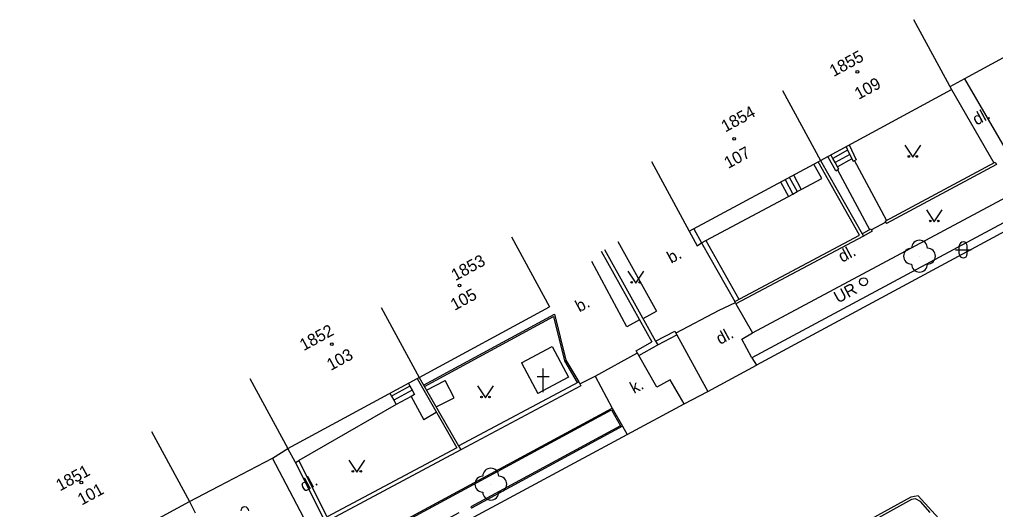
# Model space of a CAD drawing. Extents: x -584400 to -581602, y -1210894 to -1208793.
# Drawn here: x -582187 to -582125.7, y -1209252.2 to -1209221.4 of the extents above; entities that cross this region are included whole.
import ezdxf

# ---------------------------------------------------------------- set-up
doc = ezdxf.new("R2010")
doc.units = 0
for name, color, linetype in [('BUDOVY_MĚŘ', 7, 'Continuous'), ('POMOC_POPIS', 7, 'Continuous'), ('ROZHRANÍ_PLOCH', 7, 'Continuous'), ('ZELEŇ', 7, 'Continuous'), ('ZN_BUDOV', 7, 'Continuous'), ('ZN_DOPLŇKOVÉ', 7, 'Continuous'), ('ZN_KULTUR', 7, 'Continuous'), ('Č_POPIS_EVID', 7, 'Continuous')]:
    doc.layers.add(name, color=color, linetype=linetype)

msp = doc.modelspace()

# ---------------------------------------------------------------- linework, layer by layer
at = {"layer": 'BUDOVY_MĚŘ'}
for points in [[(-582130.86, -1209221.43), (-582128.48, -1209225.82)], [(-582136.71, -1209230.28), (-582128.48, -1209225.82)], [(-582139.09, -1209225.88), (-582136.71, -1209230.28)], [(-582147.32, -1209230.34), (-582144.94, -1209234.73), (-582136.86, -1209230.36), (-582136.71, -1209230.28)], [(-582156.09, -1209235.07), (-582153.71, -1209239.47)], [(-582164.28, -1209239.52), (-582161.9, -1209243.91)], [(-582161.9, -1209243.91), (-582153.71, -1209239.47)], [(-582172.52, -1209243.98), (-582170.14, -1209248.38), (-582162.03, -1209243.98), (-582161.9, -1209243.91)], [(-582178.7, -1209247.31), (-582176.32, -1209251.7)], [(-582186.98, -1209257.49), (-582176.32, -1209251.7)]]:
    msp.add_lwpolyline(points, dxfattribs=at)
at = {"layer": 'ROZHRANÍ_PLOCH'}
for points in [[(-582127.67, -1209225.15), (-582124.85, -1209230.01)], [(-582128.48, -1209225.82), (-582125.82, -1209230.43)], [(-582135.1, -1209229.41), (-582135, -1209229.63)], [(-582134.91, -1209229.31), (-582134.47, -1209230.24)], [(-582135.75, -1209230.93), (-582136.25, -1209230.03)], [(-582135.93, -1209230.16), (-582136.06, -1209229.93)], [(-582135, -1209229.63), (-582135.93, -1209230.16)], [(-582134.87, -1209229.9), (-582135.79, -1209230.42)], [(-582135, -1209229.63), (-582134.87, -1209229.9)], [(-582134.87, -1209229.9), (-582134.74, -1209230.17)], [(-582137.91, -1209232.1), (-582136.63, -1209231.41), (-582137.13, -1209230.51)], [(-582135.79, -1209230.42), (-582135.93, -1209230.16)], [(-582135.64, -1209230.68), (-582135.79, -1209230.42)], [(-582134.74, -1209230.17), (-582135.64, -1209230.68)], [(-582135.64, -1209230.87), (-582135.56, -1209230.83), (-582135.64, -1209230.68)], [(-582134.74, -1209230.17), (-582134.66, -1209230.33), (-582134.57, -1209230.29)], [(-582134.57, -1209230.29), (-582134.47, -1209230.24)], [(-582132.56, -1209234.04), (-582134.57, -1209230.29)], [(-582138.66, -1209231.33), (-582138.17, -1209232.24)], [(-582138.4, -1209231.19), (-582137.91, -1209232.1)], [(-582135.75, -1209230.93), (-582135.64, -1209230.87)], [(-582135.64, -1209230.87), (-582133.63, -1209234.62)], [(-582140.98, -1209241.11), (-582123.8, -1209231.91)], [(-582139.21, -1209231.63), (-582138.71, -1209232.55)], [(-582138.93, -1209231.48), (-582138.43, -1209232.39)], [(-582143.91, -1209235.31), (-582138.71, -1209232.55)], [(-582138.71, -1209232.55), (-582138.43, -1209232.39)], [(-582138.43, -1209232.39), (-582138.17, -1209232.24)], [(-582138.17, -1209232.24), (-582137.91, -1209232.1)], [(-582123.5, -1209233.28), (-582141.01, -1209242.68)], [(-582123.49, -1209233.85), (-582140.72, -1209243.14)], [(-582144.94, -1209234.73), (-582144.45, -1209235.64), (-582144.18, -1209235.46)], [(-582144.66, -1209234.58), (-582144.18, -1209235.46)], [(-582149.43, -1209235.37), (-582147, -1209239.74)], [(-582144.18, -1209235.46), (-582143.91, -1209235.31)], [(-582144.18, -1209235.46), (-582142.09, -1209239.14)], [(-582143.91, -1209235.31), (-582141.83, -1209239)], [(-582148.06, -1209240.3), (-582148.85, -1209240.73), (-582151.06, -1209236.62)], [(-582142.01, -1209239.29), (-582140.98, -1209241.11)], [(-582161.62, -1209244.39), (-582153.4, -1209239.93), (-582152.69, -1209242.83), (-582151.88, -1209244.19)], [(-582147.84, -1209240.21), (-582147, -1209239.74)], [(-582161.57, -1209244.47), (-582153.46, -1209240.08), (-582152.78, -1209242.86), (-582151.97, -1209244.23)], [(-582141.01, -1209242.68), (-582141.64, -1209241.51), (-582140.98, -1209241.11)], [(-582145.72, -1209241.24), (-582143.77, -1209244.78)], [(-582155.47, -1209242.98), (-582153.54, -1209241.96), (-582152.52, -1209243.89), (-582154.45, -1209244.91)], [(-582155.47, -1209242.98), (-582154.45, -1209244.91)], [(-582145.27, -1209245.57), (-582146.15, -1209244.05), (-582146.98, -1209244.51), (-582148.11, -1209242.52)], [(-582141.01, -1209242.68), (-582140.72, -1209243.14)], [(-582143.77, -1209244.78), (-582140.72, -1209243.14)], [(-582161.44, -1209244.71), (-582160.26, -1209244.1)], [(-582160.83, -1209245.76), (-582159.7, -1209245.18), (-582160.26, -1209244.1)], [(-582150.84, -1209243.82), (-582149.79, -1209245.84)], [(-582162.47, -1209244.45), (-582163.63, -1209245.08)], [(-582162.33, -1209244.71), (-582163.49, -1209245.34)], [(-582162.56, -1209244.27), (-582162.47, -1209244.45)], [(-582162.47, -1209244.45), (-582162.33, -1209244.71)], [(-582162.33, -1209244.71), (-582162.18, -1209244.98), (-582162.4, -1209245.1)], [(-582145.27, -1209245.57), (-582143.77, -1209244.78)], [(-582163.73, -1209244.9), (-582163.63, -1209245.08)], [(-582163.63, -1209245.08), (-582163.49, -1209245.34)], [(-582163.49, -1209245.34), (-582163.34, -1209245.61)], [(-582162.4, -1209245.1), (-582163.34, -1209245.61)], [(-582162.4, -1209245.1), (-582161.61, -1209246.56)], [(-582163.34, -1209245.61), (-582169.44, -1209249.13)], [(-582166.79, -1209255.02), (-582149.79, -1209245.84)], [(-582159.4, -1209252.41), (-582166.13, -1209256.07), (-582166.68, -1209255.06), (-582149.82, -1209245.94), (-582149.25, -1209246.94), (-582158.66, -1209252.04), (-582158.62, -1209252.11)], [(-582149.79, -1209245.84), (-582149.14, -1209246.97)], [(-582148.84, -1209247.5), (-582145.27, -1209245.57)], [(-582160.82, -1209246.1), (-582161.61, -1209246.56)], [(-582149.14, -1209246.97), (-582158.62, -1209252.11)], [(-582149.14, -1209246.97), (-582148.84, -1209247.5)], [(-582165.82, -1209256.63), (-582148.84, -1209247.5)], [(-582169.65, -1209249.24), (-582170.14, -1209248.38)], [(-582168.72, -1209253.52), (-582171.11, -1209248.97)], [(-582127.55, -1209254.65), (-582130.57, -1209251.34), (-582131.04, -1209251.43), (-582142.1, -1209257.51)], [(-582129.83, -1209252.38), (-582130.43, -1209251.7), (-582130.74, -1209251.53), (-582130.99, -1209251.57), (-582140.6, -1209256.92)], [(-582176.32, -1209251.7), (-582175.95, -1209252.41)]]:
    msp.add_lwpolyline(points, dxfattribs=at)
at = {"layer": 'ZELEŇ'}
for centre in [(-582130.49, -1209236.29), (-582157.4, -1209250.61)]:
    msp.add_circle(centre, 0.0005, dxfattribs=at)
for centre, start, end in [((-582130.49, -1209235.79), 0, 179.99999), ((-582130.99, -1209236.29), 89.99999, 269.99999), ((-582129.99, -1209236.29), 270, 89.99999), ((-582130.49, -1209236.79), 179.99999, 359.99999), ((-582157.4, -1209250.11), 0, 179.99999), ((-582157.9, -1209250.61), 89.99999, 269.99999), ((-582156.9, -1209250.61), 270, 89.99999), ((-582157.4, -1209251.11), 179.99999, 359.99999)]:
    msp.add_arc(centre, 0.5, start, end, dxfattribs=at)
at = {"layer": 'ZN_BUDOV'}
for p, q in [((-582154.11, -1209244.84), (-582154.11, -1209243.34)), ((-582154.485, -1209243.84), (-582153.735, -1209243.84))]:
    msp.add_line(p, q, dxfattribs=at)
for centre in [(-582134.39, -1209224.72), (-582142.12, -1209228.92), (-582159.36, -1209238.13), (-582167.37, -1209241.82), (-582183.1, -1209250.51)]:
    msp.add_circle(centre, 0.0875, dxfattribs=at)
at = {"layer": 'ZN_DOPLŇKOVÉ'}
for points in [[(-582125.01, -1209223.72), (-582127.67, -1209225.15)], [(-582127.67, -1209225.15), (-582128.58, -1209225.65)], [(-582142.09, -1209239.14), (-582134.25, -1209234.97), (-582136.86, -1209230.36)], [(-582136.71, -1209230.28), (-582134.09, -1209234.89)], [(-582132.65, -1209234.09), (-582125.74, -1209230.38)], [(-582125.74, -1209230.38), (-582125.66, -1209230.53), (-582132.57, -1209234.24)], [(-582132.61, -1209234.16), (-582133.5, -1209234.64)], [(-582132.65, -1209234.09), (-582132.57, -1209234.24)], [(-582134.09, -1209234.89), (-582134.01, -1209235.03), (-582142.01, -1209239.29), (-582142.09, -1209239.14)], [(-582134.09, -1209234.89), (-582133.55, -1209234.57)], [(-582133.55, -1209234.57), (-582133.46, -1209234.72), (-582134.01, -1209235.03)], [(-582150.47, -1209235.98), (-582147.29, -1209241.68)], [(-582150.26, -1209235.88), (-582147.05, -1209241.62)], [(-582142.05, -1209239.22), (-582143.08, -1209239.71)], [(-582143.08, -1209239.71), (-582145.78, -1209241.12)], [(-582147.05, -1209241.62), (-582145.85, -1209241), (-582145.72, -1209241.24)], [(-582148.11, -1209242.52), (-582148.27, -1209242.23), (-582147.29, -1209241.68)], [(-582147.05, -1209241.62), (-582146.92, -1209241.86)], [(-582146.92, -1209241.86), (-582145.72, -1209241.24)], [(-582150.84, -1209243.82), (-582148.19, -1209242.37)], [(-582148.11, -1209242.52), (-582146.92, -1209241.86)], [(-582162.03, -1209243.98), (-582159.54, -1209248.32), (-582167.67, -1209252.67), (-582169.44, -1209249.13)], [(-582161.9, -1209243.91), (-582159.42, -1209248.21)], [(-582159.42, -1209248.21), (-582151.88, -1209244.19)], [(-582151.88, -1209244.19), (-582151.75, -1209244.43), (-582159.28, -1209248.45)], [(-582151.81, -1209244.31), (-582150.84, -1209243.82)], [(-582171.11, -1209248.97), (-582170.14, -1209248.38)], [(-582159.28, -1209248.45), (-582167.77, -1209253), (-582169.65, -1209249.24), (-582169.44, -1209249.13)], [(-582159.42, -1209248.21), (-582159.28, -1209248.45)], [(-582174.47, -1209250.74), (-582171.11, -1209248.97)], [(-582176.32, -1209251.7), (-582174.47, -1209250.74)]]:
    msp.add_lwpolyline(points, dxfattribs=at)
for radius in [0.25, 0.0005]:
    msp.add_circle((-582134, -1209237.9), radius, dxfattribs=at)
at = {"layer": 'ZN_KULTUR'}
for p, q in [((-582128.24, -1209235.9), (-582127.24, -1209235.9)), ((-582127.99, -1209236.15), (-582127.99, -1209235.65)), ((-582127.49, -1209236.15), (-582127.49, -1209235.65))]:
    msp.add_line(p, q, dxfattribs=at)
for points in [[(-582131.41, -1209229.33), (-582130.91, -1209230.08), (-582130.41, -1209229.33)], [(-582130.06, -1209233.38), (-582129.56, -1209234.13), (-582129.06, -1209233.38)], [(-582148.8, -1209237.23), (-582148.3, -1209237.98), (-582147.8, -1209237.23)], [(-582158.23, -1209244.43), (-582157.73, -1209245.18), (-582157.23, -1209244.43)], [(-582166.31, -1209249.1), (-582165.81, -1209249.85), (-582165.31, -1209249.1)]]:
    msp.add_lwpolyline(points, dxfattribs=at)
for centre in [(-582131.16, -1209230.03), (-582130.66, -1209230.03), (-582129.81, -1209234.08), (-582129.31, -1209234.08), (-582148.55, -1209237.93), (-582148.05, -1209237.93), (-582157.98, -1209245.13), (-582157.48, -1209245.13), (-582166.06, -1209249.8), (-582165.56, -1209249.8)]:
    msp.add_circle(centre, 0.05, dxfattribs=at)
for centre, start, end in [((-582127.74, -1209235.65), 0, 179.99999), ((-582127.74, -1209236.15), 179.99999, 359.99999), ((-582172.84, -1209252.29), 0, 179.99999)]:
    msp.add_arc(centre, 0.25, start, end, dxfattribs=at)

# ---------------------------------------------------------------- texts
at = {"layer": 'POMOC_POPIS'}
for s, rotation, p in [('dl.', 28.25931, (-582126.91, -1209228.1)), ('b.', 28.30538, (-582146.08, -1209236.77)), ('dl.', 28.25931, (-582135.34, -1209236.71)), ('UR', 28.14649, (-582135.61, -1209239.27)), ('b.', 28.30538, (-582151.84, -1209239.83)), ('dl.', 28.25931, (-582143.01, -1209241.87)), ('k.', 28.30538, (-582148.41, -1209244.95)), ('dl.', 28.25931, (-582169.12, -1209251.12))]:
    msp.add_text(s, height=0.75, rotation=rotation, dxfattribs=at).set_placement(p)
at = {"layer": 'Č_POPIS_EVID'}
for s, rotation, p in [('1855', 28.57083, (-582135.88, -1209225.05)), ('109', 28.42564, (-582134.31, -1209226.48)), ('1854', 28.4234, (-582142.68, -1209228.53)), ('107', 28.4234, (-582142.5, -1209230.82)), ('1853', 28.48528, (-582159.63, -1209237.87)), ('105', 28.48528, (-582159.67, -1209239.73)), ('1852', 28.57083, (-582169.14, -1209242.26)), ('103', 28.42948, (-582167.44, -1209243.5)), ('1851', 28.57083, (-582184.44, -1209251.07)), ('101', 28.46649, (-582183.08, -1209251.96))]:
    msp.add_text(s, height=0.75, rotation=rotation, dxfattribs=at).set_placement(p)

doc.saveas('drawing.dxf')
